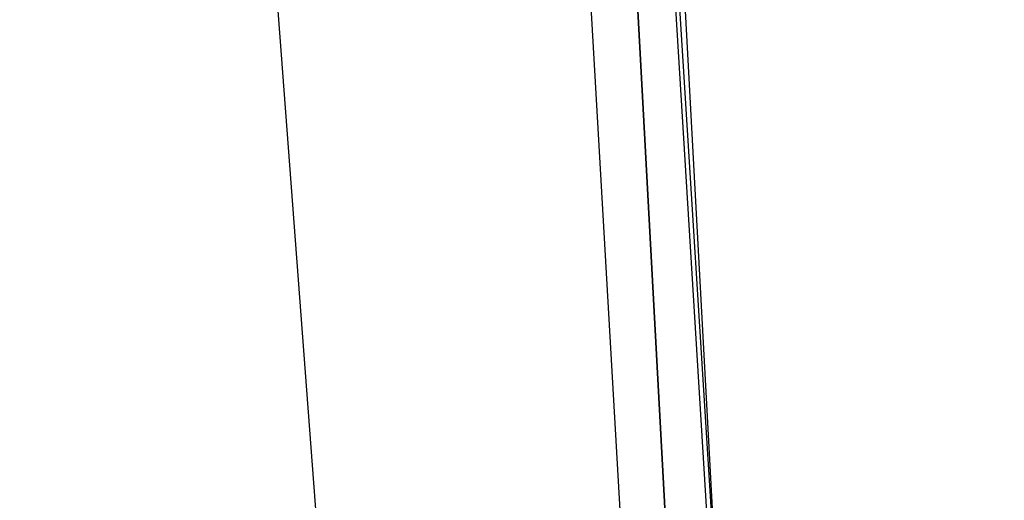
# Model space of a CAD drawing. Header units: feet. Extents: x -79 to 198, y -22 to 181.
# Tile 868 of 982: x 137.513 to 138.068, y 118.366 to 118.637. Entities that reach past the tile are written whole.
import ezdxf

# ---------------------------------------------------------------- set-up
doc = ezdxf.new("R2010")
doc.units = ezdxf.units.FT
doc.layers.add('A-AREA-UNIDAD', color=30, linetype='CONTINUOUS')
doc.layers.add('A-LINEA', color=7, linetype='CONTINUOUS')

msp = doc.modelspace()

# ---------------------------------------------------------------- linework, layer by layer
at = {"layer": 'A-AREA-UNIDAD'}
msp.add_lwpolyline([(119.36, 110.0089), (121.312, 109.5289), (121.92, 112.4089), (122.88, 112.4089), (135.808, 109.3333), (135.872, 108.1778), (135.552, 106.8444), (137.36, 106.4178), (137.408, 107.0933), (138.16, 107.0933), (137.888, 115.6089), (137.088, 126.2044), (136.16, 134.0622)], dxfattribs=at)
at = {"layer": 'A-LINEA'}
for points in [[(138.3067, 108.7111), (138.2133, 112.1778), (138.0667, 115.6578), (137.8533, 119.1244), (137.6, 122.5911), (137.28, 126.0578), (136.9067, 129.5244), (136.48, 132.9778), (136, 136.4178), (135.4667, 139.8578), (134.88, 143.2844)], [(138.3067, 108.7111), (138.2133, 112.1778), (138.0667, 115.6578), (137.8533, 119.1244), (137.6, 122.5911), (137.28, 126.0578), (136.9067, 129.5244), (136.48, 132.9778), (136, 136.4178), (135.4667, 139.8578), (134.88, 143.2844)], [(138.3467, 106.2578), (138.2933, 109.6444), (138.1733, 113.0311), (138.0267, 116.4044), (137.8133, 119.7778), (137.5467, 123.1511), (137.2267, 126.5244), (136.8667, 129.8844), (136.4533, 133.2444), (135.9733, 136.5911), (135.4533, 139.9378), (134.88, 143.2711)], [(138.3467, 106.2578), (138.2933, 109.6444), (138.1733, 113.0311), (138.0267, 116.4044), (137.8133, 119.7778), (137.5467, 123.1511), (137.2267, 126.5244), (136.8667, 129.8844), (136.4533, 133.2444), (135.9733, 136.5911), (135.4533, 139.9378), (134.88, 143.2711)], [(137.88, 118.7911), (138.0933, 114.8578), (138.08, 114.8578), (138.0667, 114.8578), (137.8533, 118.7911), (137.8533, 118.8044), (137.8667, 118.8044), (137.88, 118.7911)], [(137.88, 118.7911), (138.0933, 114.8578), (138.08, 114.8578), (138.0667, 114.8578), (137.8533, 118.7911), (137.8533, 118.8044), (137.8667, 118.8044), (137.88, 118.7911)], [(137.8533, 118.7911), (138.0667, 114.8578), (138.0533, 114.8578), (137.8267, 118.7911), (137.84, 118.7911), (137.8533, 118.7911)], [(137.8533, 118.7911), (138.0667, 114.8578), (138.0533, 114.8578), (137.8267, 118.7911), (137.84, 118.7911), (137.8533, 118.7911)]]:
    msp.add_lwpolyline(points, dxfattribs=at)

doc.saveas('drawing.dxf')
